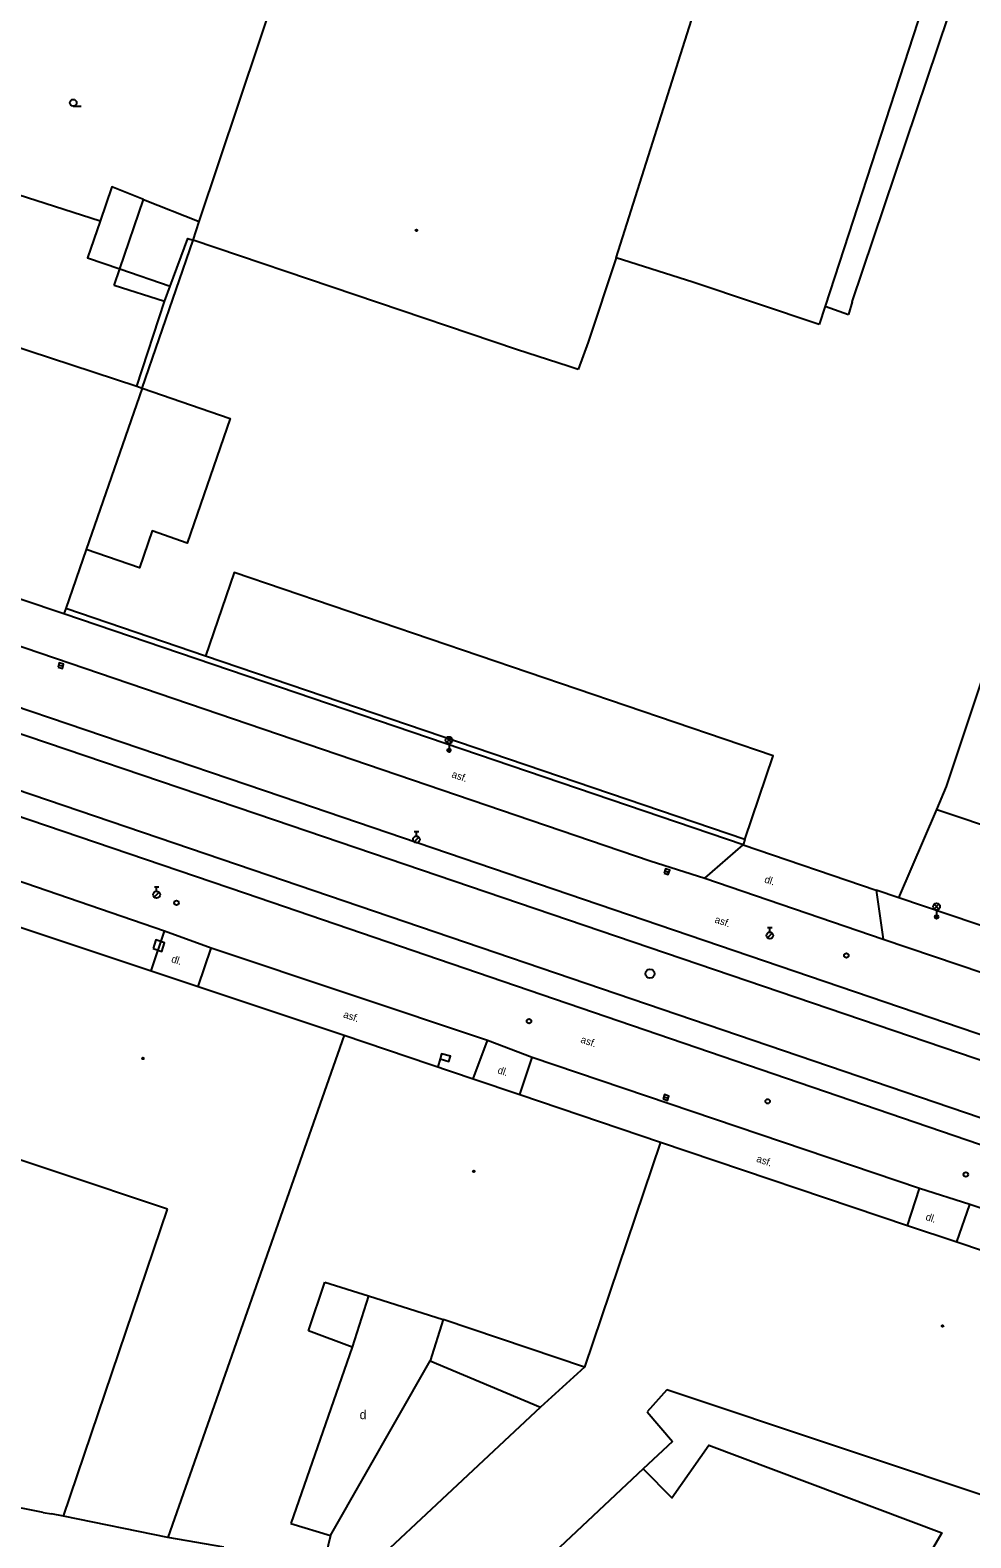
# Model space of a CAD drawing. Extents: x -599770 to -598493, y -1162076 to -1159209.
# Drawn here: x -599069.8 to -599018.2, y -1161406.9 to -1161324.2 of the extents above; entities that cross this region are included whole.
import ezdxf

# ---------------------------------------------------------------- set-up
doc = ezdxf.new("R2010")
doc.units = 0
doc.layers.add('Podklad', color=7, linetype='Continuous')

msp = doc.modelspace()

# ---------------------------------------------------------------- linework, layer by layer
at = {"layer": 'Podklad'}
for p, q in [((-599067.48, -1161328.378), (-599067.043, -1161328.378)), ((-599068.28, -1161359.045), (-599068.04, -1161359.115)), ((-599046.983, -1161363.3), (-599046.718, -1161363.035)), ((-599046.983, -1161363.035), (-599046.718, -1161363.3)), ((-599046.85, -1161363.355), (-599046.85, -1161363.73)), ((-599048.769, -1161368.756), (-599048.504, -1161368.491)), ((-599048.765, -1161368.183), (-599048.515, -1161368.183)), ((-599048.64, -1161368.433), (-599048.64, -1161368.183)), ((-599035.008, -1161370.349), (-599034.772, -1161370.431)), ((-599063.025, -1161371.212), (-599062.775, -1161371.212)), ((-599062.9, -1161371.462), (-599062.9, -1161371.212)), ((-599063.029, -1161371.786), (-599062.764, -1161371.521)), ((-599020.222, -1161372.44), (-599019.957, -1161372.175)), ((-599020.222, -1161372.175), (-599019.957, -1161372.44)), ((-599020.09, -1161372.495), (-599020.09, -1161372.87)), ((-599029.365, -1161373.453), (-599029.115, -1161373.453)), ((-599029.24, -1161373.703), (-599029.24, -1161373.453)), ((-599029.369, -1161374.026), (-599029.104, -1161373.761)), ((-599047.337, -1161380.667), (-599047.46, -1161381.1)), ((-599035.058, -1161382.739), (-599034.822, -1161382.821))]:
    msp.add_line(p, q, dxfattribs=at)
for points in [[(-599037.68, -1161336.7), (-599022.91, -1161290.1)], [(-599024.72, -1161339.12), (-599010, -1161295.43)], [(-599013.72, -1161301), (-599026.21, -1161339.36)], [(-599060.57, -1161334.71), (-599056.16, -1161321.54)], [(-599066, -1161334.68), (-599077.01, -1161331.15)], [(-599063.62, -1161333.5), (-599065.36, -1161332.81), (-599066, -1161334.68), (-599066.7, -1161336.7), (-599064.93, -1161337.31)], [(-599064.93, -1161337.31), (-599063.62, -1161333.5)], [(-599063.62, -1161333.5), (-599060.57, -1161334.71)], [(-599060.9, -1161335.73), (-599060.57, -1161334.71)], [(-599062.47, -1161339.09), (-599062.16, -1161338.26), (-599061.18, -1161335.63), (-599060.9, -1161335.73)], [(-599063.7, -1161343.85), (-599060.9, -1161335.73)], [(-599043.14, -1161341.73), (-599060.9, -1161335.73)], [(-599037.68, -1161336.7), (-599039.21, -1161341.33)], [(-599033.46, -1161338.03), (-599037.68, -1161336.7)], [(-599065.24, -1161338.21), (-599064.93, -1161337.31)], [(-599064.93, -1161337.31), (-599062.16, -1161338.26)], [(-599026.54, -1161340.36), (-599033.46, -1161338.03)], [(-599079.4, -1161338.69), (-599063.99, -1161343.75)], [(-599062.47, -1161339.09), (-599065.24, -1161338.21)], [(-599063.99, -1161343.75), (-599062.47, -1161339.09)], [(-599026.21, -1161339.36), (-599026.54, -1161340.36)], [(-599026.21, -1161339.36), (-599024.93, -1161339.81)], [(-599024.72, -1161339.12), (-599024.93, -1161339.81)], [(-599039.21, -1161341.33), (-599039.76, -1161342.82)], [(-599040.26, -1161342.66), (-599043.14, -1161341.73)], [(-599127.94, -1161342.33), (-599104.94, -1161349.58), (-599101.36, -1161350.8), (-599073.7, -1161360.26), (-599056.01, -1161366.27)], [(-599039.76, -1161342.82), (-599040.26, -1161342.66)], [(-599063.7, -1161343.85), (-599066.77, -1161352.71), (-599067.89, -1161355.95)], [(-599063.7, -1161343.85), (-599058.86, -1161345.52), (-599061.23, -1161352.35), (-599063.14, -1161351.68), (-599063.85, -1161353.72), (-599066.77, -1161352.71)], [(-599063.99, -1161343.75), (-599063.7, -1161343.85)], [(-599101.68, -1161352.18), (-599074.14, -1161361.54), (-599056.44, -1161367.55), (-598968.74, -1161397.36)], [(-599067.99, -1161356.23), (-599077.5, -1161353.05)], [(-599022.15, -1161371.83), (-599020.08, -1161366.98), (-599019.54, -1161365.72), (-599015.44, -1161353.44)], [(-599030.61, -1161368.63), (-599029.05, -1161364.03), (-599058.64, -1161353.96), (-599060.21, -1161358.56)], [(-598970.26, -1161400.06), (-599057.6, -1161370.3), (-599075.85, -1161364.11), (-599103.16, -1161354.86)], [(-599078.29, -1161355.33), (-599035.81, -1161369.79)], [(-599058.03, -1161371.58), (-599076.28, -1161365.39), (-599103.05, -1161356.32)], [(-599067.89, -1161355.95), (-599067.99, -1161356.23)], [(-599030.71, -1161368.91), (-599067.99, -1161356.23)], [(-599030.61, -1161368.63), (-599060.21, -1161358.56), (-599067.89, -1161355.95)], [(-599056.01, -1161366.27), (-598984.85, -1161390.51), (-598968.31, -1161396.08)], [(-599020.08, -1161366.98), (-599005.05, -1161372)], [(-599062.47, -1161373.65), (-599077.71, -1161368.43)], [(-599030.61, -1161368.63), (-599030.71, -1161368.91)], [(-599032.81, -1161370.75), (-599030.71, -1161368.91)], [(-599030.71, -1161368.91), (-599023.41, -1161371.4)], [(-599035.81, -1161369.79), (-599032.81, -1161370.75)], [(-599032.81, -1161370.75), (-599023.01, -1161374.09)], [(-598974.22, -1161400.13), (-598986.59, -1161396), (-599058.03, -1161371.58)], [(-599022.15, -1161371.83), (-599023.41, -1161371.4)], [(-599023.41, -1161371.4), (-599023.01, -1161374.09)], [(-599006.82, -1161377.01), (-599022.15, -1161371.83)], [(-599070.56, -1161373.38), (-599063.2, -1161375.83)], [(-599063.2, -1161375.83), (-599062.47, -1161373.65)], [(-599059.91, -1161374.58), (-599062.47, -1161373.65)], [(-599023.01, -1161374.09), (-599005.141, -1161380.122), (-598983.76, -1161387.34), (-598982.34, -1161387.82)], [(-599060.62, -1161376.69), (-599059.91, -1161374.58)], [(-599044.74, -1161379.66), (-599059.91, -1161374.58)], [(-599063.2, -1161375.83), (-599060.62, -1161376.69)], [(-599063.2, -1161375.83), (-599060.62, -1161376.69)], [(-599060.62, -1161376.69), (-599052.6, -1161379.36)], [(-599052.6, -1161379.36), (-599062.29, -1161406.93)], [(-599052.6, -1161379.36), (-599045.53, -1161381.75)], [(-599045.53, -1161381.75), (-599044.74, -1161379.66)], [(-599042.29, -1161380.59), (-599044.74, -1161379.66)], [(-599042.97, -1161382.62), (-599042.29, -1161380.59)], [(-599021.02, -1161387.77), (-599042.29, -1161380.59)], [(-599045.53, -1161381.75), (-599042.97, -1161382.62)], [(-599045.53, -1161381.75), (-599042.97, -1161382.62)], [(-599042.97, -1161382.62), (-599035.25, -1161385.23)], [(-599062.31, -1161388.92), (-599074.59, -1161384.81)], [(-599035.25, -1161385.23), (-599039.41, -1161397.59)], [(-599035.25, -1161385.23), (-599021.68, -1161389.8)], [(-599021.68, -1161389.8), (-599021.02, -1161387.77)], [(-599018.27, -1161388.66), (-599021.02, -1161387.77)], [(-599068.02, -1161405.76), (-599062.31, -1161388.92)], [(-599018.97, -1161390.71), (-599018.27, -1161388.66)], [(-598989.85, -1161398.28), (-599018.27, -1161388.66)], [(-599021.68, -1161389.8), (-599018.97, -1161390.71)], [(-599021.68, -1161389.8), (-599018.97, -1161390.71)], [(-599018.97, -1161390.71), (-599001.63, -1161396.56)], [(-599054.56, -1161395.59), (-599053.67, -1161392.91)], [(-599053.67, -1161392.91), (-599051.28, -1161393.67)], [(-599051.28, -1161393.67), (-599052.17, -1161396.48)], [(-599051.28, -1161393.67), (-599047.17, -1161394.96)], [(-599047.17, -1161394.96), (-599047.89, -1161397.23)], [(-599039.41, -1161397.59), (-599047.17, -1161394.96)], [(-599052.17, -1161396.48), (-599054.56, -1161395.59)], [(-599052.17, -1161396.48), (-599055.53, -1161406.17)], [(-599053.36, -1161406.83), (-599047.89, -1161397.23)], [(-599047.89, -1161397.23), (-599041.83, -1161399.77)], [(-599039.41, -1161397.59), (-599041.83, -1161399.77)], [(-599034.9, -1161398.82), (-599035.98, -1161400.03)], [(-599016, -1161405.13), (-599034.9, -1161398.82)], [(-599041.83, -1161399.77), (-599051.53, -1161408.86)], [(-599035.98, -1161400.03), (-599034.59, -1161401.66)], [(-599069.13, -1161405.55), (-599088.05, -1161401.8)], [(-599034.59, -1161401.66), (-599036.2, -1161403.17)], [(-599036.2, -1161403.17), (-599034.62, -1161404.76), (-599032.59, -1161401.87), (-599019.79, -1161406.67), (-599025.47, -1161416.41), (-599034.69, -1161414.77), (-599042.3, -1161408.91)], [(-599036.2, -1161403.17), (-599042.3, -1161408.91)], [(-599069.13, -1161405.55), (-599068.67, -1161405.63)], [(-599068.02, -1161405.76), (-599068.67, -1161405.63)], [(-599062.29, -1161406.93), (-599068.02, -1161405.76)], [(-599055.53, -1161406.17), (-599053.36, -1161406.83)], [(-599059.22, -1161407.46), (-599062.29, -1161406.93)], [(-599053.36, -1161406.83), (-599053.75, -1161408.41)]]:
    msp.add_lwpolyline(points, dxfattribs=at)
for points in [[(-599068.315, -1161359.165), (-599068.075, -1161359.235), (-599068.005, -1161358.995), (-599068.245, -1161358.925)], [(-599035.049, -1161370.467), (-599034.813, -1161370.549), (-599034.731, -1161370.313), (-599034.967, -1161370.231)], [(-599063.096, -1161374.608), (-599062.622, -1161374.766), (-599062.464, -1161374.292), (-599062.938, -1161374.134)], [(-599047.337, -1161380.667), (-599046.856, -1161380.804), (-599046.774, -1161380.515), (-599047.255, -1161380.379)], [(-599035.099, -1161382.857), (-599034.863, -1161382.939), (-599034.781, -1161382.703), (-599035.017, -1161382.621)]]:
    msp.add_lwpolyline(points, close=True, dxfattribs=at)
for centre, radius in [((-599067.48, -1161328.19), 0.188), ((-599048.64, -1161335.19), 0.045), ((-599048.64, -1161335.19), 0.0199), ((-599046.85, -1161363.168), 0.188), ((-599046.85, -1161363.73), 0.1), ((-599046.85, -1161363.73), 0.0723), ((-599046.85, -1161363.73), 0.0438), ((-599048.64, -1161368.62), 0.188), ((-599062.9, -1161371.65), 0.188), ((-599061.81, -1161372.1), 0.125), ((-599020.09, -1161372.308), 0.188), ((-599020.09, -1161372.87), 0.1), ((-599020.09, -1161372.87), 0.0723), ((-599020.09, -1161372.87), 0.0438), ((-599029.24, -1161373.89), 0.188), ((-599025.04, -1161374.99), 0.125), ((-599035.82, -1161375.99), 0.25), ((-599042.46, -1161378.59), 0.125), ((-599063.65, -1161380.64), 0.045), ((-599063.65, -1161380.64), 0.0199), ((-599029.36, -1161382.99), 0.125), ((-599045.49, -1161386.83), 0.045), ((-599045.49, -1161386.83), 0.0199), ((-599018.48, -1161387.01), 0.125), ((-599019.76, -1161395.32), 0.045), ((-599019.76, -1161395.32), 0.0199)]:
    msp.add_circle(centre, radius, dxfattribs=at)

# ---------------------------------------------------------------- texts
for s, rotation, p in [('asf.', 341.2, (-599046.74, -1161365.2)), ('dl.', 341.56, (-599029.57, -1161370.97)), ('asf.', 341.23, (-599032.3, -1161373.17)), ('dl.', 341.56, (-599062.13, -1161375.34)), ('asf.', 341.32, (-599052.69, -1161378.38)), ('asf.', 341.35, (-599039.66, -1161379.76)), ('dl.', 341.56, (-599044.22, -1161381.44)), ('asf.', 341.39, (-599030.01, -1161386.3)), ('dl.', 341.56, (-599020.72, -1161389.49))]:
    msp.add_text(s, height=0.4, rotation=rotation, dxfattribs=at).set_placement(p)
msp.add_text('d', height=0.5, dxfattribs=at).set_placement((-599051.758, -1161400.437))

doc.saveas('drawing.dxf')
